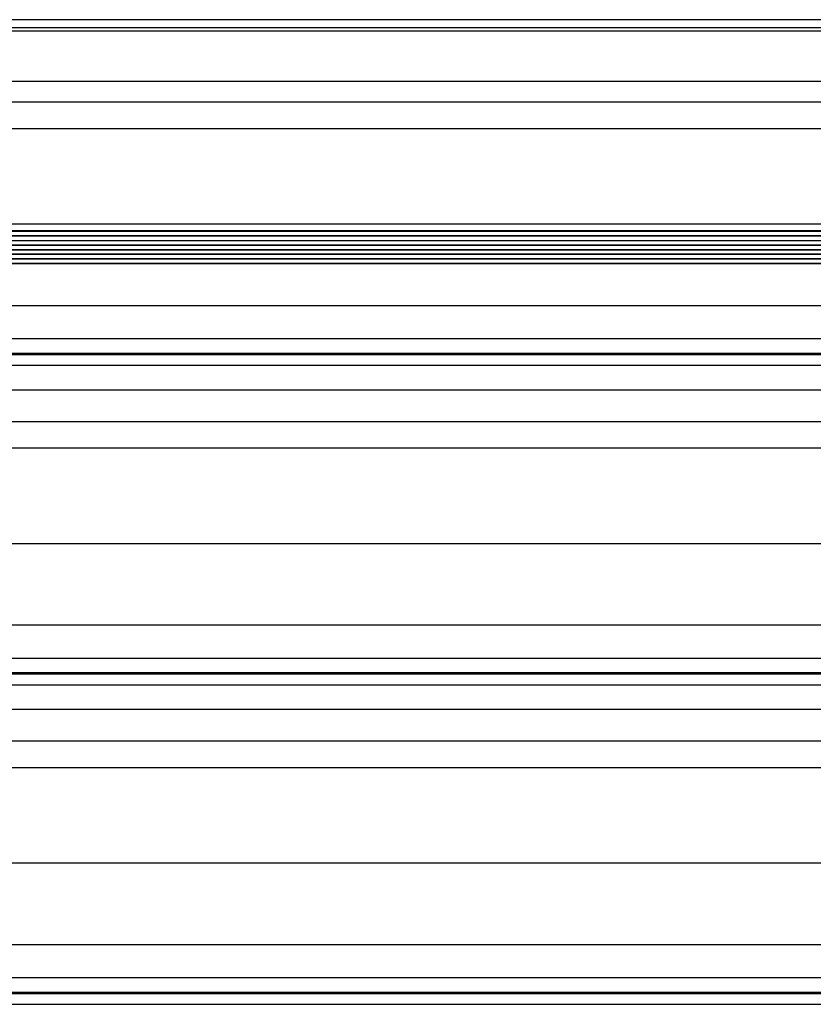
# Model space of a CAD drawing. Header units: inches. Extents: x 170 to 284, y 215 to 248.
# Tile 919 of 1056: x 227.422 to 227.933, y 243.465 to 244.098. Entities that reach past the tile are written whole.
import ezdxf

# ---------------------------------------------------------------- set-up
doc = ezdxf.new("R2010")
doc.units = ezdxf.units.IN
doc.header["$LTSCALE"] = 0.25
doc.header["$MEASUREMENT"] = 0
doc.layers.add('LH TOP OF HOOD', color=7, linetype='Continuous')

msp = doc.modelspace()

# ---------------------------------------------------------------- linework, layer by layer
at = {"layer": 'LH TOP OF HOOD'}
for p, q in [((231.43542, 244.09804), (226.92413, 244.09804)), ((231.43542, 244.09285), (226.92413, 244.09285)), ((231.43542, 244.09074), (226.92413, 244.09074)), ((226.92413, 244.05847), (231.43542, 244.05847)), ((227.2537, 244.04518), (231.10584, 244.04518)), ((227.24016, 244.02811), (231.12573, 244.02811)), ((231.12435, 243.96218), (227.2352, 243.96218)), ((227.37355, 243.96672), (228.89728, 243.96672)), ((227.2352, 243.96207), (231.12435, 243.96207)), ((231.12435, 243.95913), (227.2352, 243.95913)), ((227.2352, 243.95902), (231.12435, 243.95902)), ((227.2352, 243.956), (231.12435, 243.956)), ((231.12435, 243.95311), (227.24066, 243.95311)), ((227.24066, 243.953), (231.12435, 243.953)), ((231.12435, 243.95013), (227.24066, 243.95013)), ((227.24066, 243.95001), (231.12435, 243.95001)), ((231.12435, 243.94728), (227.24066, 243.94728)), ((227.24066, 243.94717), (231.12435, 243.94717)), ((231.12435, 243.9443), (227.24066, 243.9443)), ((227.24066, 243.94418), (231.12435, 243.94418)), ((231.12435, 243.9413), (227.24066, 243.9413)), ((227.24066, 243.94118), (231.12435, 243.94118)), ((227.16361, 243.91433), (231.19593, 243.91433)), ((227.16361, 243.89295), (231.19593, 243.89295)), ((231.19593, 243.88347), (227.16361, 243.88347)), ((227.16361, 243.88283), (231.19593, 243.88283)), ((227.16361, 243.87581), (231.19593, 243.87581)), ((227.16361, 243.86012), (231.19593, 243.86012)), ((227.16361, 243.83974), (231.19593, 243.83974)), ((227.24016, 243.82266), (231.11938, 243.82266)), ((227.19378, 243.76127), (231.16577, 243.76127)), ((227.16361, 243.70888), (231.19593, 243.70888)), ((227.16361, 243.6875), (231.19593, 243.6875)), ((231.19593, 243.67802), (227.16361, 243.67802)), ((227.16361, 243.67738), (231.19593, 243.67738)), ((227.16361, 243.67036), (231.19593, 243.67036)), ((227.16361, 243.65468), (231.19593, 243.65468)), ((227.16361, 243.63429), (231.19593, 243.63429)), ((227.24016, 243.61721), (231.11938, 243.61721)), ((227.19378, 243.55582), (231.16577, 243.55582)), ((227.16361, 243.50343), (231.19593, 243.50343)), ((227.16361, 243.48206), (231.19593, 243.48206)), ((231.19593, 243.47257), (227.16361, 243.47257)), ((227.16361, 243.47193), (231.19593, 243.47193)), ((227.16361, 243.46491), (231.19593, 243.46491))]:
    msp.add_line(p, q, dxfattribs=at)

doc.saveas('drawing.dxf')
